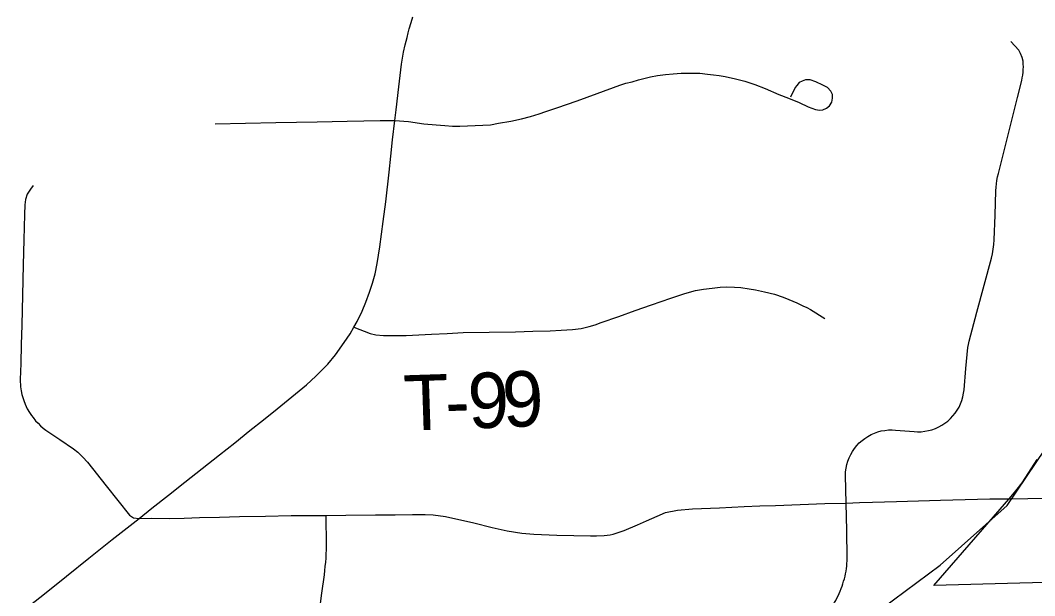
# Model space of a CAD drawing. Extents: x 103424 to 290657, y 38711 to 110967.
# Drawn here: x 214249.563 to 214250.084, y 40213.481 to 40213.776 of the extents above; entities that cross this region are included whole.
import ezdxf

# ---------------------------------------------------------------- set-up
doc = ezdxf.new("R2010")
doc.units = 0
for name, color, linetype in [('GM_X_Corporation', 7, 'Continuous'), ('GM_X_County_Road', 7, 'Continuous'), ('GM_X_Rail_Line', 7, 'Continuous'), ('GM_X_Township_Road', 7, 'Continuous'), ('GM_X_Township_Road_Text', 7, 'Continuous')]:
    doc.layers.add(name, color=color, linetype=linetype)

msp = doc.modelspace()

# ---------------------------------------------------------------- linework, layer by layer
at = {"layer": 'GM_X_Corporation'}
msp.add_lwpolyline([(214250.09591, 40213.48786), (214250.07623, 40213.48736), (214250.03209, 40213.48625), (214250.07175, 40213.53178), (214250.07428, 40213.53468), (214250.07739, 40213.5389), (214250.07902, 40213.54123), (214250.08061, 40213.54359), (214250.08215, 40213.54597), (214250.08365, 40213.54838), (214250.08512, 40213.55082)], dxfattribs=at)
at = {"layer": 'GM_X_County_Road'}
msp.add_lwpolyline([(214249.56781, 40213.47554), (214249.57672, 40213.48261), (214249.58715, 40213.49092), (214249.59857, 40213.50015), (214249.61063, 40213.50971), (214249.61985, 40213.51693), (214249.6244, 40213.52051), (214249.631, 40213.52588), (214249.63944, 40213.53254), (214249.64789, 40213.53919), (214249.65673, 40213.54618), (214249.66557, 40213.55317), (214249.67342, 40213.55944), (214249.68127, 40213.56571), (214249.68826, 40213.57122), (214249.69525, 40213.57674), (214249.70275, 40213.58295), (214249.71025, 40213.58916), (214249.71514, 40213.59358), (214249.72116, 40213.5997), (214249.72512, 40213.60444), (214249.72968, 40213.61081), (214249.73265, 40213.61537), (214249.73461, 40213.6187), (214249.73624, 40213.62165), (214249.73882, 40213.6269), (214249.74079, 40213.63162), (214249.74266, 40213.63668), (214249.74413, 40213.64121), (214249.74543, 40213.64613), (214249.74652, 40213.65138), (214249.74791, 40213.66), (214249.74963, 40213.67286), (214249.75099, 40213.68306), (214249.75263, 40213.69826), (214249.75351, 40213.7065), (214249.75438, 40213.71474), (214249.75557, 40213.72475), (214249.75625, 40213.73022), (214249.75763, 40213.74196), (214249.75901, 40213.7537), (214249.75946, 40213.75676), (214249.76001, 40213.75982), (214249.76088, 40213.76346), (214249.76186, 40213.76738), (214249.76244, 40213.76963), (214249.76303, 40213.77174), (214249.76394, 40213.77491), (214249.76481, 40213.77782)], dxfattribs=at)
at = {"layer": 'GM_X_Rail_Line'}
msp.add_lwpolyline([(214249.99354, 40213.46547), (214250.03547, 40213.49665), (214250.06981, 40213.52724), (214250.0943, 40213.56352), (214250.10773, 40213.59836), (214250.1139, 40213.62469), (214250.12748, 40213.72153), (214250.13397, 40213.80754), (214250.14074, 40213.85244)], dxfattribs=at)
at = {"layer": 'GM_X_Township_Road'}
for points in [[(214249.98715, 40213.5285), (214249.98678, 40213.54269), (214249.98688, 40213.54454), (214249.98712, 40213.54638), (214249.9875, 40213.54819), (214249.98804, 40213.54998), (214249.9887, 40213.5517), (214249.98949, 40213.55338), (214249.99041, 40213.55499), (214249.99148, 40213.55652), (214249.99264, 40213.55796), (214249.99392, 40213.55931), (214249.9953, 40213.56055), (214249.99677, 40213.56168), (214249.9983, 40213.56269), (214249.99994, 40213.56359), (214250.00165, 40213.56434), (214250.00338, 40213.56496), (214250.00518, 40213.56545), (214250.007, 40213.56579), (214250.00885, 40213.56599), (214250.0107, 40213.56605), (214250.01255, 40213.56596), (214250.022, 40213.56512), (214250.02385, 40213.56503), (214250.02572, 40213.56508), (214250.02756, 40213.56528), (214250.02939, 40213.56563), (214250.03119, 40213.56612), (214250.03294, 40213.56674), (214250.03463, 40213.56751), (214250.03626, 40213.5684), (214250.03782, 40213.56942), (214250.03929, 40213.57056), (214250.04067, 40213.57181), (214250.04195, 40213.57316), (214250.04311, 40213.57461), (214250.04415, 40213.57614), (214250.04508, 40213.57776), (214250.04589, 40213.57944), (214250.04655, 40213.58118), (214250.04707, 40213.58297), (214250.04745, 40213.58478), (214250.04769, 40213.58663), (214250.04864, 40213.59743), (214250.0496, 40213.60822), (214250.04986, 40213.60985), (214250.05024, 40213.61146), (214250.05427, 40213.62646), (214250.05797, 40213.64024), (214250.06168, 40213.65402), (214250.06225, 40213.65637), (214250.06267, 40213.65875), (214250.06296, 40213.66115), (214250.06313, 40213.66356), (214250.06357, 40213.67611), (214250.06401, 40213.68866), (214250.06414, 40213.69052), (214250.0643, 40213.69222), (214250.06454, 40213.69399), (214250.06487, 40213.69575), (214250.06528, 40213.69749), (214250.06905, 40213.71256), (214250.07282, 40213.72762), (214250.07503, 40213.73646), (214250.07724, 40213.74529), (214250.07755, 40213.74666), (214250.07779, 40213.74805), (214250.07795, 40213.74945), (214250.07805, 40213.75086), (214250.0781, 40213.75227), (214250.07805, 40213.75368), (214250.07793, 40213.75509), (214250.07748, 40213.75705), (214250.07667, 40213.75901), (214250.07568, 40213.76085), (214250.07158, 40213.76525)], [(214249.75557, 40213.72475), (214249.76257, 40213.72426), (214249.77055, 40213.72306), (214249.77681, 40213.7225), (214249.78128, 40213.72208), (214249.78512, 40213.72175), (214249.78894, 40213.72182), (214249.80067, 40213.72227), (214249.80472, 40213.72257), (214249.80885, 40213.72328), (214249.81515, 40213.72439), (214249.82059, 40213.72553), (214249.82522, 40213.72684), (214249.82972, 40213.72817), (214249.83308, 40213.72932), (214249.83872, 40213.73117), (214249.8491, 40213.73489), (214249.85948, 40213.73861), (214249.87106, 40213.74288), (214249.87419, 40213.74382), (214249.87741, 40213.74457), (214249.88067, 40213.74565), (214249.88341, 40213.74633), (214249.88674, 40213.74712), (214249.89035, 40213.74777), (214249.89446, 40213.74829), (214249.89844, 40213.74868), (214249.90245, 40213.74901), (214249.90793, 40213.74907), (214249.912, 40213.74897), (214249.91604, 40213.74855), (214249.91914, 40213.74823), (214249.92197, 40213.74783), (214249.92504, 40213.74734), (214249.93035, 40213.74607), (214249.93524, 40213.74483), (214249.94036, 40213.74314), (214249.94558, 40213.74109), (214249.95255, 40213.73806), (214249.95758, 40213.73623), (214249.96298, 40213.7339), (214249.9677, 40213.73179), (214249.97135, 40213.73043), (214249.97346, 40213.73003), (214249.97522, 40213.7302), (214249.97716, 40213.73105), (214249.97853, 40213.73231), (214249.97973, 40213.73407), (214249.98018, 40213.73618), (214249.98012, 40213.73806), (214249.97932, 40213.73977), (214249.97762, 40213.74165), (214249.97522, 40213.74279), (214249.97152, 40213.74455), (214249.96861, 40213.74558), (214249.96634, 40213.74552), (214249.96463, 40213.74495), (214249.96309, 40213.74421), (214249.96178, 40213.74267), (214249.96104, 40213.74159), (214249.95853, 40213.73669)], [(214249.6634, 40213.72302), (214249.67893, 40213.72333), (214249.69446, 40213.72365), (214249.70507, 40213.72387), (214249.71567, 40213.72409), (214249.73121, 40213.72442), (214249.73963, 40213.7246), (214249.74806, 40213.72478), (214249.75557, 40213.72475)], [(214249.57007, 40213.69138), (214249.56865, 40213.68955), (214249.567, 40213.68692), (214249.56611, 40213.6842), (214249.56577, 40213.68145), (214249.5655, 40213.67644), (214249.56522, 40213.66354), (214249.56495, 40213.65065), (214249.56458, 40213.63515), (214249.5642, 40213.61966), (214249.56393, 40213.60986), (214249.56365, 40213.60007), (214249.56342, 40213.59182), (214249.56357, 40213.58812), (214249.56385, 40213.5861), (214249.56425, 40213.58421), (214249.56517, 40213.58115), (214249.56593, 40213.57919), (214249.56703, 40213.5769), (214249.56816, 40213.57486), (214249.56911, 40213.57345), (214249.56999, 40213.57232), (214249.57131, 40213.57073), (214249.57256, 40213.56942), (214249.57378, 40213.56816), (214249.57513, 40213.56694), (214249.57659, 40213.56584), (214249.58364, 40213.56103), (214249.59068, 40213.55623), (214249.59294, 40213.55463), (214249.59464, 40213.55292), (214249.59551, 40213.55197), (214249.59789, 40213.54949), (214249.60754, 40213.53731), (214249.61348, 40213.52981), (214249.61942, 40213.52231), (214249.62042, 40213.52153), (214249.62156, 40213.52092), (214249.6244, 40213.52051)], [(214249.73461, 40213.6187), (214249.74291, 40213.61544), (214249.74587, 40213.61476), (214249.74985, 40213.6144), (214249.76146, 40213.61447), (214249.77437, 40213.61512), (214249.7825, 40213.61551), (214249.79063, 40213.6159), (214249.80403, 40213.61613), (214249.81743, 40213.61636), (214249.82639, 40213.61662), (214249.83536, 40213.61688), (214249.84093, 40213.61717), (214249.8467, 40213.61747), (214249.85124, 40213.61802), (214249.85531, 40213.6191), (214249.85834, 40213.61998), (214249.86147, 40213.62108), (214249.87044, 40213.62418), (214249.87882, 40213.62719), (214249.88721, 40213.63019), (214249.89718, 40213.63356), (214249.90444, 40213.63602), (214249.90985, 40213.63758), (214249.91402, 40213.6382), (214249.91849, 40213.63879), (214249.92253, 40213.63924), (214249.92553, 40213.6394), (214249.9299, 40213.63921), (214249.93316, 40213.63908), (214249.93746, 40213.63843), (214249.94069, 40213.63781), (214249.94529, 40213.63686), (214249.95037, 40213.63559), (214249.95487, 40213.63403), (214249.95773, 40213.63286), (214249.96191, 40213.63116), (214249.96497, 40213.62963), (214249.96697, 40213.62878), (214249.96889, 40213.6277), (214249.97629, 40213.62314)], [(214250.07119, 40213.5307), (214250.08044, 40213.53078), (214250.09045, 40213.53099), (214250.10137, 40213.53128), (214250.11559, 40213.53188), (214250.12427, 40213.53224), (214250.13296, 40213.5326), (214250.14093, 40213.53276), (214250.1489, 40213.53291), (214250.15994, 40213.53312), (214250.17066, 40213.53345), (214250.18195, 40213.53395), (214250.18925, 40213.53432), (214250.19842, 40213.53449), (214250.20747, 40213.53437), (214250.21843, 40213.53432), (214250.23035, 40213.53462), (214250.23884, 40213.5349), (214250.24733, 40213.53518), (214250.26237, 40213.53566), (214250.27542, 40213.53624), (214250.28425, 40213.53655), (214250.29308, 40213.53687)], [(214249.6244, 40213.52051), (214249.63057, 40213.52066), (214249.6398, 40213.52053), (214249.64757, 40213.52078), (214249.65533, 40213.52103), (214249.66562, 40213.52127), (214249.6759, 40213.52151), (214249.68917, 40213.52176), (214249.70244, 40213.52202), (214249.7114, 40213.52206), (214249.72037, 40213.5221), (214249.7304, 40213.52224), (214249.74573, 40213.52245), (214249.75584, 40213.52249), (214249.76465, 40213.52269), (214249.77116, 40213.52261), (214249.77527, 40213.52237), (214249.78155, 40213.52162), (214249.7962, 40213.51842), (214249.80556, 40213.51601), (214249.81331, 40213.51428), (214249.82077, 40213.51297), (214249.82689, 40213.51254), (214249.83874, 40213.51195), (214249.84736, 40213.5118), (214249.85597, 40213.51166), (214249.859, 40213.51172), (214249.86295, 40213.51187), (214249.86461, 40213.51195), (214249.86607, 40213.51218), (214249.86769, 40213.51258), (214249.87018, 40213.5133), (214249.87322, 40213.51443), (214249.88005, 40213.51727), (214249.8848, 40213.51945), (214249.89017, 40213.52178), (214249.89455, 40213.52356), (214249.90071, 40213.52478), (214249.90826, 40213.52561), (214249.92212, 40213.52612), (214249.9348, 40213.52676), (214249.94284, 40213.52703), (214249.95087, 40213.52731), (214249.96358, 40213.52776), (214249.97629, 40213.52822), (214249.98715, 40213.5285), (214249.99393, 40213.52872), (214250.00073, 40213.529), (214250.01296, 40213.52929), (214250.02429, 40213.52965), (214250.03563, 40213.53001), (214250.04826, 40213.53035), (214250.06089, 40213.5307), (214250.07119, 40213.5307)], [(214249.9758, 40213.46898), (214249.98042, 40213.47628), (214249.98111, 40213.47742), (214249.98178, 40213.47857), (214249.98242, 40213.47974), (214249.98301, 40213.48093), (214249.98358, 40213.48214), (214249.9841, 40213.48335), (214249.9846, 40213.48459), (214249.98507, 40213.48584), (214249.9855, 40213.4871), (214249.98588, 40213.48837), (214249.98623, 40213.48965), (214249.98657, 40213.49095), (214249.98683, 40213.49225), (214249.98709, 40213.49356), (214249.9873, 40213.49487), (214249.98747, 40213.49619), (214249.98759, 40213.49751), (214249.98771, 40213.49884), (214249.98776, 40213.50017), (214249.98745, 40213.51434), (214249.98715, 40213.5285)], [(214249.71694, 40213.47291), (214249.71818, 40213.4823), (214249.71943, 40213.4917), (214249.71969, 40213.49383), (214249.71993, 40213.49597), (214249.72014, 40213.49811), (214249.72031, 40213.50026), (214249.72043, 40213.50241), (214249.72053, 40213.50456), (214249.7206, 40213.50671), (214249.72037, 40213.5221)]]:
    msp.add_lwpolyline(points, dxfattribs=at)

# ---------------------------------------------------------------- texts
at = {"layer": 'GM_X_Township_Road_Text'}
for s, rotation, p in [('T', 1.8603, (214249.76055, 40213.56558)), ('9', 1.9906, (214249.79352, 40213.56666)), ('9', 2.5659, (214249.81132, 40213.56728)), ('-', 1.8864, (214249.7818, 40213.56627))]:
    msp.add_text(s, height=0.02841, rotation=rotation, dxfattribs=at).set_placement(p)

doc.saveas('drawing.dxf')
